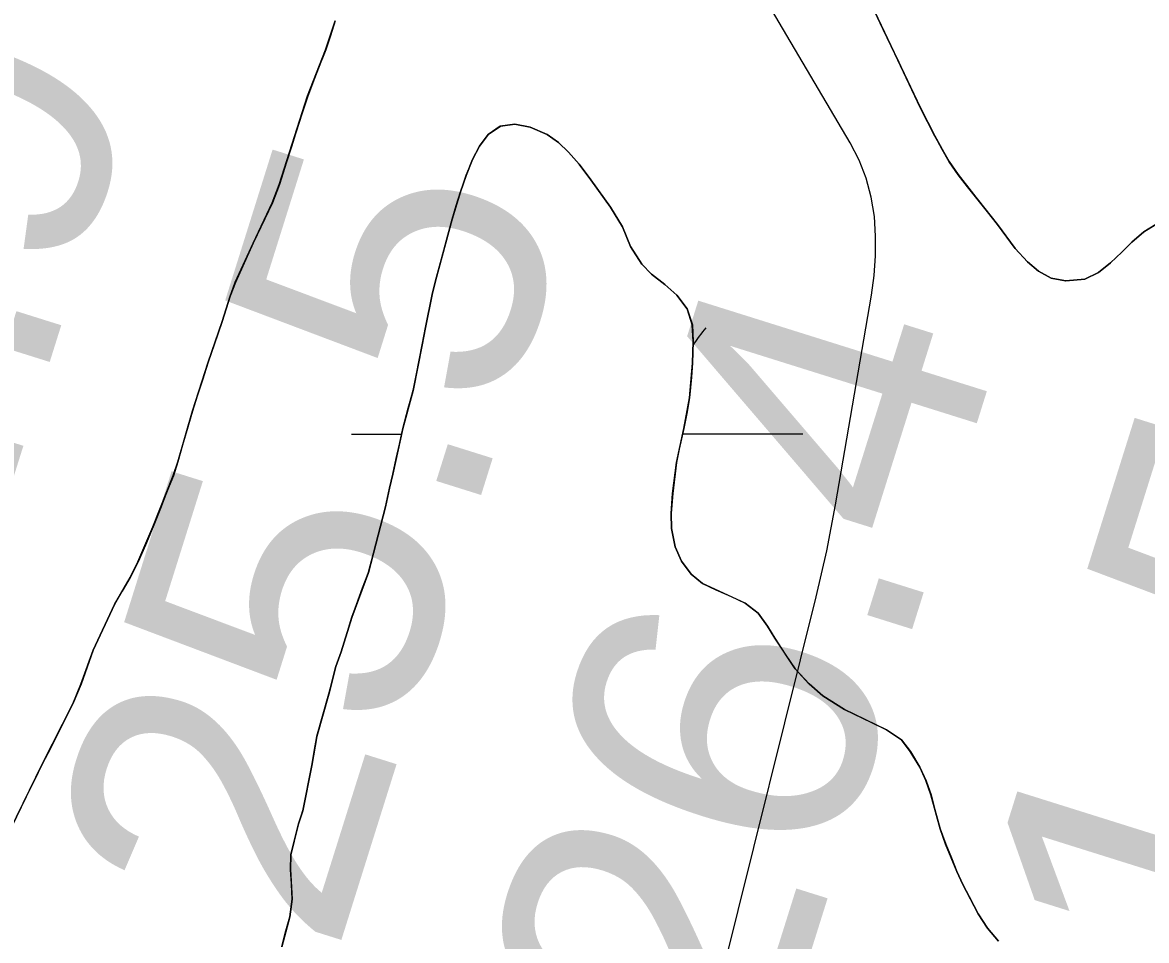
# Model space of a CAD drawing. Extents: x 3297716 to 3335574, y 688621 to 713991.
# Drawn here: x 3320990.9 to 3321239.9, y 698252.8 to 698456.2 of the extents above; entities that cross this region are included whole.
import ezdxf

# ---------------------------------------------------------------- set-up
doc = ezdxf.new("R2010")
doc.units = 0
for name, color, linetype in [('V-RIVR-EDGE', 7, 'Continuous'), ('V-RIVR-RANG', 7, 'Continuous'), ('V-SITE-VEGE', 7, 'Continuous'), ('V-TOPO-MAJR', 7, 'Continuous'), ('V-TOPO-SHOR', 7, 'Continuous'), ('V-WETL-SWMP', 7, 'Continuous')]:
    doc.layers.add(name, color=color, linetype=linetype)

msp = doc.modelspace()

# ---------------------------------------------------------------- linework, layer by layer
at = {"layer": 'V-RIVR-EDGE'}
msp.add_spline([(3321618.45, 701061.3), (3321639.17, 701040.92), (3321661.92, 701020.55), (3321674.32, 701007.67), (3321694.16, 700986.07), (3321717.72, 700957.41), (3321720.61, 700953.26), (3321724.75, 700950.76), (3321726.82, 700949.51), (3321730.12, 700946.19), (3321742.93, 700927.09), (3321753.65, 700905.93), (3321756.11, 700893.9), (3321759.81, 700884.36), (3321768.06, 700867.34), (3321776.73, 700853.23), (3321786.64, 700837.46), (3321794.49, 700827.9), (3321804.41, 700817.1), (3321812.69, 700810.04), (3321821.8, 700809.18), (3321830.09, 700806.68), (3321833.39, 700803.77), (3321835.87, 700798.79), (3321840.83, 700792.97), (3321849.52, 700787.56), (3321852, 700783.83), (3321866.46, 700765.14), (3321875.54, 700751.02), (3321880.08, 700741.06), (3321885.01, 700725.72), (3321889.55, 700717), (3321895.75, 700710.35), (3321901.94, 700699.15), (3321908.12, 700684.63), (3321912.22, 700664.31), (3321919.16, 700623.67), (3321922, 700598.79), (3321922.33, 700564.8), (3321921.8, 700517.55), (3321919.28, 700502.22), (3321912.99, 700476.13), (3321905.84, 700433.04), (3321899.49, 700379.59), (3321893.61, 700348.1), (3321887.31, 700316.2), (3321880.2, 700288.86), (3321874.74, 700259.03), (3321869.25, 700218.84), (3321863.73, 700164.56), (3321860.77, 700141.35), (3321859.51, 700133.9), (3321857.38, 700109.86), (3321857.72, 700080.85), (3321854.3, 700038.58), (3321847.95, 699987.61), (3321847.83, 699937.46), (3321848.6, 699913.83), (3321849.33, 699873.21), (3321853.78, 699830.51), (3321854.96, 699803.15), (3321853.26, 699786.99), (3321851.54, 699762.54), (3321847.36, 699747.63), (3321844.45, 699743.9), (3321843.17, 699728.57), (3321839.41, 699718.22), (3321831.1, 699708.71), (3321827.36, 699705.81), (3321826.94, 699701.67), (3321826.9, 699687.16), (3321823.15, 699678.88), (3321813.6, 699670.62), (3321798.66, 699664.44), (3321785.76, 699644.16), (3321779.93, 699632.57), (3321773.21, 699598.6), (3321768.1, 699540.58), (3321765.15, 699519.86), (3321762.59, 699492.93), (3321757.53, 699458.54), (3321751.27, 699439.49), (3321741.26, 699415.47), (3321732.08, 699391.04), (3321722.08, 699368.27), (3321716.24, 699354.61), (3321712.46, 699334.72), (3321711.17, 699313.17), (3321708.16, 699269.24), (3321710.2, 699258.88), (3321713.08, 699250.99), (3321718.86, 699240.62), (3321727.54, 699231.89), (3321733.75, 699226.9), (3321735.8, 699219.85), (3321729.5, 699186.29), (3321720.32, 699159.37), (3321709.07, 699134.53), (3321700.31, 699115.49), (3321685.36, 699100.6), (3321679.12, 699094.4), (3321674.96, 699087.37), (3321674.54, 699083.64), (3321670.34, 699063.75), (3321660.32, 699031.86), (3321651.17, 699018.62), (3321638.28, 699002.49), (3321632.02, 698987.58), (3321625.76, 698968.12), (3321619.46, 698936.22), (3321615.66, 698908.04), (3321607.29, 698875.32), (3321593.49, 698825.61), (3321583.49, 698805.33), (3321580.14, 698792.07), (3321580.11, 698777.57), (3321580.08, 698768.03), (3321572.16, 698748.16), (3321567.94, 698717.91), (3321559.1, 698663.64), (3321555.74, 698647.06), (3321554.07, 698638.36), (3321550.73, 698631.74), (3321551.53, 698617.65), (3321548.59, 698601.9), (3321548.13, 698586.15), (3321543.97, 698577.46), (3321538.14, 698566.28), (3321534.37, 698551.37), (3321535.17, 698541.42), (3321533.49, 698532.72), (3321521.4, 698502.08), (3321503.45, 698451.14), (3321490.53, 698421.75), (3321481.38, 698409.33), (3321476.81, 698403.96), (3321474.3, 698395.26), (3321466.79, 698374.55), (3321458.45, 698355.09), (3321454.28, 698343.91), (3321453.02, 698339.36), (3321455.92, 698336.45), (3321456.74, 698333.13), (3321454.65, 698329.4), (3321448.83, 698321.96), (3321440.11, 698313.69), (3321430.98, 698308.32), (3321420.6, 698301.3), (3321418.1, 698296.34), (3321412.68, 698284.33), (3321407.28, 698277.71), (3321395.61, 698252.46), (3321375.16, 698198.21), (3321359.31, 698158.46), (3321345.97, 698126.16), (3321337.19, 698093.85), (3321334.25, 698078.94), (3321334.23, 698070.24), (3321336.69, 698059.45), (3321328.74, 698032.12), (3321314.56, 697996.09), (3321306.62, 697968.76), (3321301.21, 697958.41), (3321293.31, 697951.38), (3321284.15, 697933.99), (3321274.57, 697915.37), (3321271.23, 697904.6), (3321272.45, 697893.82), (3321272.42, 697881.8), (3321266.57, 697862.33), (3321256.95, 697828.37), (3321254.44, 697817.6), (3321249.85, 697808.08), (3321241.51, 697787.79), (3321233.61, 697774.54), (3321226.53, 697762.13), (3321220.27, 697745.56), (3321216.1, 697733.97), (3321215.67, 697727.34), (3321217.73, 697725.67), (3321219.8, 697723.6), (3321219.37, 697718.62), (3321208.12, 697691.71), (3321197.7, 697668.11), (3321194.79, 697666.04), (3321191.06, 697666.05), (3321191.45, 697656.52), (3321188.95, 697651.55), (3321185.63, 697649.07), (3321180.24, 697647.84), (3321181.04, 697635.82), (3321179.37, 697630.85), (3321174.8, 697625.89), (3321172.29, 697619.26), (3321170.2, 697612.22), (3321164.33, 697585.71), (3321162.65, 697577.01), (3321158.92, 697575.78), (3321154.35, 697570.81), (3321148.51, 697557.56), (3321144.77, 697550.53), (3321143.91, 697539.34), (3321140.58, 697535.62), (3321134.77, 697529.41), (3321132.68, 697525.27), (3321128.5, 697509.53), (3321122.64, 697486.75), (3321103.06, 697447.42), (3321100.98, 697441.63), (3321100.95, 697432.92), (3321091.79, 697415.12), (3321084.3, 697404.36), (3321071.4, 697382.01), (3321064.34, 697376.64), (3321056.87, 697372.93), (3321048.14, 697363.42), (3321041.07, 697351), (3321031.9, 697332.37), (3321023.56, 697312.08), (3321015.63, 697288.06), (3321006.43, 697254.51), (3320994.76, 697229.67), (3320983.51, 697207.32), (3320979.36, 697203.6), (3320975.6, 697193.66), (3320968.09, 697172.54), (3320962.64, 697145.61), (3320955.95, 697122.42), (3320943.84, 697086.8), (3320940.48, 697069.4), (3320936.31, 697061.12), (3320926.34, 697048.71), (3320920.93, 697043.34), (3320909.64, 697002.33), (3320899.61, 696969.2), (3320887.51, 696935.24), (3320880.84, 696920.33), (3320879.58, 696912.46), (3320883.28, 696900.43), (3320882.85, 696894.63), (3320876.18, 696878.07), (3320871.56, 696854.04), (3320866.95, 696835.81), (3320859.86, 696815.94), (3320857.35, 696806.82), (3320853.17, 696794.4), (3320849.83, 696784.46), (3320847.3, 696766.64), (3320843.13, 696755.46), (3320836.06, 696746.78), (3320830.23, 696736.43), (3320825.62, 696714.06), (3320819.78, 696699.98), (3320814.39, 696700.82), (3320813.53, 696688.39), (3320798.51, 696648.22), (3320788.51, 696625.45), (3320782.7, 696621.73), (3320776.44, 696606.83), (3320773.11, 696599.38), (3320766.05, 696592.76), (3320752.32, 696573.31), (3320739.41, 696550.14), (3320720.25, 696512.05), (3320700.68, 696473.55), (3320668.58, 696401.51), (3320646.49, 696351.83), (3320619.82, 696291.38), (3320606.9, 696264.05), (3320587.72, 696216.85), (3320576.88, 696191.59), (3320559.79, 696152.26), (3320552.68, 696128.24), (3320546.41, 696106.29), (3320536.39, 696076.47), (3320526.77, 696040.43), (3320506.73, 695984.11), (3320462.47, 695850.34), (3320450.34, 695806.02), (3320441.99, 695784.08), (3320420.24, 695702.06), (3320413.95, 695672.23), (3320409.31, 695639.92), (3320408.02, 695624.17), (3320406.74, 695608.42), (3320408.37, 695594.32), (3320410.83, 695583.96), (3320416.18, 695571.92), (3320421.98, 695567.35), (3320430.26, 695563.18), (3320436.88, 695558.19), (3320439.76, 695552.38), (3320445.95, 695539.93), (3320448.82, 695529.15), (3320449.62, 695514.64), (3320448.35, 695507.18), (3320445.85, 695499.32), (3320439.61, 695490.63), (3320432.95, 695478.62), (3320425.04, 695464.14), (3320423.36, 695454.61), (3320416.68, 695438.87), (3320407.94, 695423.56), (3320400.05, 695416.95), (3320392.16, 695411.99), (3320377.64, 695405.4), (3320369.77, 695408.32), (3320357.76, 695410.42), (3320346.57, 695411.28), (3320320.43, 695400.15), (3320298.01, 695386.53), (3320249, 695343.13), (3320201.63, 695295.58), (3320188.34, 695286.49), (3320177.97, 695282.37), (3320168.43, 695279.5), (3320163.44, 695274.95), (3320158.02, 695258.8), (3320150.48, 695228.14), (3320140.07, 695207.45), (3320125.48, 695174.32), (3320115.05, 695149.48), (3320110.04, 695134.99), (3320108.37, 695129.6), (3320108.36, 695125.87), (3320112.48, 695115.91), (3320113.71, 695108.45), (3320113.28, 695102.65), (3320106.62, 695091.47), (3320104.12, 695086.92), (3320100.38, 695081.54), (3320098.3, 695077.82), (3320098.29, 695074.91), (3320104.89, 695063.71), (3320105.7, 695055.41), (3320108.15, 695041.32), (3320112.69, 695030.11), (3320122.19, 695016.41), (3320128.39, 695010.18), (3320133.76, 695004.36), (3320135.82, 694999.39), (3320135.81, 694993.17), (3320132.46, 694981.16), (3320110.39, 694941.42), (3320095, 694917.83), (3320080.04, 694902.95), (3320068.41, 694893.44), (3320055.95, 694881.45), (3320033.07, 694848.77), (3319991.89, 694787.94), (3319966.93, 694752.36), (3319939.88, 694710.15), (3319919.91, 694678.69), (3319900.35, 694647.24), (3319884.95, 694618.27), (3319831.21, 694511.88), (3319802.89, 694453.92), (3319782.47, 694411.28), (3319716.3, 694301.19), (3319680.91, 694240.35), (3319651.35, 694187.37), (3319580.16, 694059.05), (3319556.78, 694017.46)], degree=3, dxfattribs=at)
at = {"layer": 'V-SITE-VEGE'}
for points in [[(3321179.61, 698458.76), (3321189.77, 698437.33), (3321192.96, 698431.15), (3321196.14, 698425.38), (3321198.15, 698422.5), (3321206.83, 698411.48), (3321210.76, 698406.13), (3321213.51, 698403.17), (3321215.92, 698401.12), (3321218.75, 698399.57), (3321221.98, 698399.01), (3321226.19, 698399.37), (3321229.24, 698400.8), (3321231.88, 698402.97), (3321234.43, 698405.31), (3321236.64, 698407.56), (3321239.27, 698409.81), (3321246.19, 698414.16)], [(3320984.11, 698269.03), (3320995.25, 698291.89), (3321002.06, 698305.25), (3321003.86, 698309.59), (3321006.55, 698317.17), (3321011.3, 698327.27), (3321014.75, 698333.28), (3321016.47, 698336.7), (3321019.82, 698344.46), (3321024.31, 698355.8), (3321025.29, 698358.89), (3321028.53, 698370.14), (3321032.03, 698380.97), (3321035.13, 698389.98), (3321036.91, 698395.56), (3321038.06, 698398.65), (3321041.98, 698407.33), (3321046.24, 698416.26), (3321047.79, 698420.34), (3321054.06, 698439.93), (3321058.06, 698450.19), (3321060.17, 698456.6)], [(3321207.09, 698252.67), (3321204.67, 698255.53), (3321202.58, 698258.73), (3321199.21, 698265.24), (3321197.88, 698268.12), (3321195.39, 698274.15), (3321194.16, 698277.57), (3321192.15, 698285.07), (3321191.04, 698288.22), (3321189.65, 698291.21), (3321187.56, 698294.68), (3321185.58, 698297.28), (3321182.29, 698299.51), (3321173, 698304.02), (3321168.19, 698307.03), (3321165.12, 698309.71), (3321162.04, 698313.01), (3321157.53, 698319.79), (3321155.93, 698322.45), (3321153.84, 698325.32), (3321150.99, 698327.53), (3321141.54, 698331.93), (3321139.02, 698333.98), (3321136.87, 698336.85), (3321135.49, 698340.05), (3321134.64, 698344.13), (3321134.56, 698347.4), (3321134.91, 698351.87), (3321135.73, 698358.74), (3321137.36, 698366.26), (3321138.62, 698373.08), (3321139.33, 698380.77), (3321139.46, 698385.56), (3321139.27, 698389.26), (3321138.15, 698392.79), (3321135.84, 698395.83), (3321133.16, 698398.15), (3321130.25, 698400.47), (3321128.11, 698402.69), (3321125.58, 698406.62), (3321123.81, 698410.96), (3321121.16, 698415.3), (3321116.81, 698421.37), (3321114.18, 698424.83), (3321111.81, 698427.46), (3321109.62, 698429.62), (3321107.1, 698431.41), (3321103.33, 698433.06), (3321099.95, 698433.7), (3321096.74, 698433.23), (3321094.03, 698431.42), (3321092.09, 698428.84), (3321090.58, 698425.84), (3321089.14, 698422.29), (3321087.91, 698418.68)], [(3321087.91, 698418.68), (3321086.05, 698412.62), (3321082.39, 698398.98), (3321081.65, 698395.93), (3321080.12, 698388.62), (3321079.44, 698384.8), (3321077.39, 698374.65), (3321075.16, 698366.25), (3321072.95, 698356.16), (3321072.16, 698353.05), (3321071.31, 698348.9), (3321067.5, 698334.39), (3321063.81, 698324.39), (3321061.47, 698316.75), (3321060.3, 698313.53), (3321058.71, 698307.42), (3321056.05, 698297.98), (3321055.01, 698291.59), (3321052.96, 698281.56), (3321052.05, 698278.67), (3321051.05, 698274.84), (3321050.36, 698271.79), (3321050.27, 698268.58), (3321050.59, 698261.99), (3321050.08, 698258.06), (3321048.33, 698251.4)]]:
    msp.add_lwpolyline(points, dxfattribs=at)
at = {"layer": 'V-TOPO-MAJR'}
msp.add_lwpolyline([(3321041.73, 697837.69), (3321063.24, 697916.25), (3321083.69, 697995.12), (3321166.7, 698328.97), (3321167.9, 698334.04), (3321169.03, 698339.14), (3321170.04, 698344.25), (3321170.98, 698349.38), (3321178.96, 698395.83), (3321179.53, 698400.17), (3321179.86, 698404.51), (3321179.84, 698408.88), (3321179.58, 698413.25), (3321178.87, 698417.53), (3321177.8, 698421.7), (3321176.2, 698425.69), (3321174.25, 698429.57), (3321121.75, 698518.62)], dxfattribs=at)
at = {"layer": 'V-TOPO-SHOR'}
for points in [[(3321242.89, 698412.07), (3321239.27, 698409.81), (3321236.64, 698407.56), (3321234.42, 698405.31), (3321231.88, 698402.97), (3321229.24, 698400.8), (3321226.19, 698399.37), (3321221.98, 698399.01), (3321218.75, 698399.57), (3321215.92, 698401.12), (3321213.51, 698403.17), (3321210.76, 698406.13), (3321206.83, 698411.48), (3321204.66, 698414.27), (3321200.24, 698419.79), (3321198.15, 698422.5), (3321196.14, 698425.38), (3321194.63, 698428.1), (3321192.96, 698431.15), (3321191.36, 698434.36), (3321189.77, 698437.33), (3321188.18, 698440.71), (3321186.49, 698444.33), (3321185.06, 698447.39), (3321183.3, 698451.01), (3321181.54, 698454.64), (3321179.61, 698458.76)], [(3321060.17, 698456.6), (3321059.11, 698453.27), (3321058.06, 698450.19), (3321056.26, 698445.6), (3321054.06, 698439.93), (3321051.94, 698433.51), (3321050.48, 698428.68), (3321049.34, 698425.26), (3321047.79, 698420.34), (3321046.24, 698416.25), (3321041.98, 698407.33), (3321038.06, 698398.65)], [(3321080.12, 698388.62), (3321081.65, 698395.93), (3321082.39, 698398.98), (3321083.29, 698402.2), (3321084.19, 698405.8), (3321085.1, 698409.13), (3321086.05, 698412.62), (3321086.95, 698415.68), (3321087.91, 698418.68), (3321089.14, 698422.29), (3321090.58, 698425.84), (3321092.09, 698428.84), (3321094.03, 698431.42), (3321096.74, 698433.23), (3321099.95, 698433.7), (3321103.33, 698433.06), (3321107.1, 698431.4), (3321109.62, 698429.62), (3321111.81, 698427.46), (3321114.18, 698424.83), (3321116.81, 698421.37), (3321121.16, 698415.3), (3321123.81, 698410.96), (3321125.58, 698406.62), (3321128.11, 698402.69), (3321130.25, 698400.47), (3321133.16, 698398.15), (3321135.84, 698395.83), (3321138.15, 698392.79), (3321139.27, 698389.26), (3321139.46, 698385.56), (3321139.33, 698380.77), (3321139.08, 698377.66), (3321138.62, 698373.08), (3321138.1, 698369.92), (3321137.36, 698366.26), (3321136.31, 698361.68), (3321135.73, 698358.74), (3321134.91, 698351.87), (3321134.56, 698347.4), (3321134.64, 698344.13), (3321135.49, 698340.05), (3321136.87, 698336.85), (3321139.02, 698333.98), (3321141.54, 698331.93), (3321144.49, 698330.53), (3321147.87, 698329.03), (3321150.99, 698327.53), (3321153.84, 698325.32), (3321155.93, 698322.45), (3321157.53, 698319.79), (3321159.84, 698316.27), (3321162.04, 698313.01), (3321165.12, 698309.71), (3321168.19, 698307.03), (3321173, 698304.02), (3321178.96, 698301.15), (3321182.29, 698299.51), (3321185.58, 698297.28), (3321187.56, 698294.68), (3321189.65, 698291.21), (3321191.03, 698288.22), (3321192.15, 698285.07), (3321192.99, 698281.86), (3321194.16, 698277.57), (3321195.39, 698274.15), (3321196.66, 698271.16), (3321197.88, 698268.12), (3321199.21, 698265.24), (3321200.59, 698262.53), (3321202.58, 698258.73), (3321204.67, 698255.53), (3321207.09, 698252.67)], [(3321038.06, 698398.65), (3321036.91, 698395.56), (3321035.13, 698389.98), (3321033.33, 698384.81), (3321032.03, 698380.97), (3321030.73, 698376.97), (3321029.67, 698373.64), (3321028.53, 698370.14), (3321027.48, 698366.56), (3321026.34, 698362.56), (3321025.29, 698358.89), (3321024.31, 698355.8), (3321022.84, 698352.22), (3321021.46, 698348.55), (3321019.82, 698344.46), (3321018.1, 698340.38), (3321016.47, 698336.7), (3321014.75, 698333.28), (3321012.94, 698330.19), (3321011.3, 698327.27), (3321006.55, 698317.17)], [(3321048.33, 698251.4), (3321049.07, 698254.46), (3321050.08, 698258.06), (3321050.59, 698261.99), (3321050.46, 698265.36), (3321050.27, 698268.58), (3321050.36, 698271.79), (3321051.05, 698274.85), (3321052.05, 698278.67), (3321052.96, 698281.56), (3321055.01, 698291.59), (3321055.48, 698294.7), (3321056.05, 698297.98), (3321057.06, 698301.41), (3321058.71, 698307.42), (3321060.3, 698313.53), (3321061.47, 698316.75), (3321063.81, 698324.39), (3321066.22, 698330.95), (3321067.5, 698334.39), (3321071.31, 698348.9), (3321072.16, 698353.05), (3321072.95, 698356.16), (3321073.69, 698359.59), (3321074.37, 698362.76), (3321075.16, 698366.25), (3321076.33, 698370.78), (3321077.39, 698374.65), (3321078.08, 698378.03), (3321079.44, 698384.8), (3321080.12, 698388.62)], [(3321006.55, 698317.17), (3321003.86, 698309.59), (3321002.06, 698305.25), (3321000.58, 698302.33), (3320998.78, 698298.74), (3320997.14, 698295.48), (3320995.25, 698291.89), (3320993.53, 698288.31), (3320991.73, 698284.63), (3320984.11, 698269.03)]]:
    msp.add_lwpolyline(points, dxfattribs=at)
at = {"layer": 'V-WETL-SWMP'}
for p, q in [((3321179.59, 698458.77), (3321189.76, 698437.33)), ((3321058.03, 698450.2), (3321060.15, 698456.62)), ((3321054.03, 698439.94), (3321058.03, 698450.2)), ((3321047.77, 698420.35), (3321054.03, 698439.94)), ((3321189.76, 698437.33), (3321192.94, 698431.15)), ((3321096.72, 698433.24), (3321094.01, 698431.42)), ((3321099.94, 698433.7), (3321096.72, 698433.24)), ((3321103.32, 698433.07), (3321099.94, 698433.7)), ((3321107.09, 698431.41), (3321103.32, 698433.07)), ((3321094.01, 698431.42), (3321092.07, 698428.85)), ((3321109.6, 698429.63), (3321107.09, 698431.41)), ((3321192.94, 698431.15), (3321196.13, 698425.39)), ((3321092.07, 698428.85), (3321090.57, 698425.84)), ((3321111.8, 698427.47), (3321109.6, 698429.63)), ((3321114.16, 698424.84), (3321111.8, 698427.47)), ((3321090.57, 698425.84), (3321089.12, 698422.29)), ((3321196.13, 698425.39), (3321198.14, 698422.51)), ((3321116.8, 698421.37), (3321114.16, 698424.84)), ((3321198.14, 698422.51), (3321206.82, 698411.48)), ((3321046.22, 698416.27), (3321047.77, 698420.35)), ((3321089.12, 698422.29), (3321087.9, 698418.69)), ((3321121.15, 698415.3), (3321116.8, 698421.37)), ((3321087.9, 698418.69), (3321086.04, 698412.63)), ((3321041.96, 698407.34), (3321046.22, 698416.27)), ((3321123.79, 698410.97), (3321121.15, 698415.3)), ((3321086.04, 698412.63), (3321082.38, 698398.99)), ((3321239.26, 698409.82), (3321246.17, 698414.17)), ((3321125.57, 698406.62), (3321123.79, 698410.97)), ((3321206.82, 698411.48), (3321210.74, 698406.14)), ((3321234.41, 698405.31), (3321236.62, 698407.56)), ((3321236.62, 698407.56), (3321239.26, 698409.82)), ((3321038.03, 698398.66), (3321041.96, 698407.34)), ((3321128.1, 698402.7), (3321125.57, 698406.62)), ((3321210.74, 698406.14), (3321213.5, 698403.18)), ((3321231.86, 698402.98), (3321234.41, 698405.31)), ((3321130.24, 698400.48), (3321128.1, 698402.7)), ((3321213.5, 698403.18), (3321215.91, 698401.13)), ((3321229.23, 698400.81), (3321231.86, 698402.98)), ((3321133.14, 698398.16), (3321130.24, 698400.48)), ((3321215.91, 698401.13), (3321218.73, 698399.58)), ((3321226.18, 698399.38), (3321229.23, 698400.81)), ((3321036.89, 698395.57), (3321038.03, 698398.66)), ((3321082.38, 698398.99), (3321081.64, 698395.93)), ((3321135.83, 698395.83), (3321133.14, 698398.16)), ((3321218.73, 698399.58), (3321221.96, 698399.02)), ((3321221.96, 698399.02), (3321226.18, 698399.38)), ((3321035.1, 698389.99), (3321036.89, 698395.57)), ((3321081.64, 698395.93), (3321080.11, 698388.62)), ((3321138.14, 698392.8), (3321135.83, 698395.83)), ((3321139.25, 698389.27), (3321138.14, 698392.8)), ((3321032, 698380.99), (3321035.1, 698389.99)), ((3321080.11, 698388.62), (3321079.43, 698384.8)), ((3321139.44, 698385.57), (3321139.25, 698389.27)), ((3321139.32, 698380.77), (3321139.44, 698385.57)), ((3321079.43, 698384.8), (3321077.38, 698374.66)), ((3321028.51, 698370.15), (3321032, 698380.99)), ((3321138.61, 698373.09), (3321139.32, 698380.77)), ((3321077.38, 698374.66), (3321075.15, 698366.26)), ((3321137.35, 698366.27), (3321138.61, 698373.09)), ((3321025.26, 698358.9), (3321028.51, 698370.15)), ((3321075.15, 698366.26), (3321072.94, 698356.16)), ((3321135.72, 698358.74), (3321137.35, 698366.27)), ((3321063.75, 698365.02), (3321074.88, 698365.03)), ((3321137.09, 698365.08), (3321163.75, 698365.1)), ((3321024.29, 698355.82), (3321025.26, 698358.9)), ((3321134.89, 698351.87), (3321135.72, 698358.74)), ((3321019.79, 698344.47), (3321024.29, 698355.82)), ((3321072.94, 698356.16), (3321072.14, 698353.05)), ((3321072.14, 698353.05), (3321071.3, 698348.91)), ((3321134.55, 698347.41), (3321134.89, 698351.87)), ((3321071.3, 698348.91), (3321067.49, 698334.39)), ((3321134.62, 698344.14), (3321134.55, 698347.41)), ((3321016.44, 698336.72), (3321019.79, 698344.47)), ((3321135.47, 698340.06), (3321134.62, 698344.14)), ((3321136.86, 698336.86), (3321135.47, 698340.06)), ((3321014.72, 698333.29), (3321016.44, 698336.72)), ((3321139, 698333.99), (3321136.86, 698336.86)), ((3321011.27, 698327.28), (3321014.72, 698333.29)), ((3321067.49, 698334.39), (3321063.8, 698324.4)), ((3321141.52, 698331.93), (3321139, 698333.99)), ((3321150.98, 698327.54), (3321141.52, 698331.93)), ((3321006.52, 698317.18), (3321011.27, 698327.28)), ((3321153.82, 698325.32), (3321150.98, 698327.54)), ((3321063.8, 698324.4), (3321061.46, 698316.76)), ((3321155.91, 698322.45), (3321153.82, 698325.32)), ((3321157.51, 698319.79), (3321155.91, 698322.45)), ((3321162.03, 698313.02), (3321157.51, 698319.79)), ((3321003.83, 698309.6), (3321006.52, 698317.18)), ((3321061.46, 698316.76), (3321060.28, 698313.53)), ((3321060.28, 698313.53), (3321058.69, 698307.42)), ((3321165.1, 698309.72), (3321162.03, 698313.02)), ((3321002.03, 698305.26), (3321003.83, 698309.6)), ((3321168.17, 698307.04), (3321165.1, 698309.72)), ((3321058.69, 698307.42), (3321056.04, 698297.98)), ((3321172.99, 698304.03), (3321168.17, 698307.04)), ((3320995.23, 698291.91), (3321002.03, 698305.26)), ((3321182.28, 698299.52), (3321172.99, 698304.03)), ((3321056.04, 698297.98), (3321055, 698291.6)), ((3321185.56, 698297.29), (3321182.28, 698299.52)), ((3321187.54, 698294.69), (3321185.56, 698297.29)), ((3321189.64, 698291.22), (3321187.54, 698294.69)), ((3320984.08, 698269.04), (3320995.23, 698291.91)), ((3321055, 698291.6), (3321052.94, 698281.56)), ((3321191.02, 698288.23), (3321189.64, 698291.22)), ((3321192.13, 698285.08), (3321191.02, 698288.23)), ((3321194.15, 698277.58), (3321192.13, 698285.08)), ((3321052.94, 698281.56), (3321052.04, 698278.67)), ((3321052.04, 698278.67), (3321051.03, 698274.85)), ((3321195.37, 698274.15), (3321194.15, 698277.58)), ((3321051.03, 698274.85), (3321050.35, 698271.8)), ((3321197.86, 698268.13), (3321195.37, 698274.15)), ((3321050.35, 698271.8), (3321050.26, 698268.58)), ((3321050.26, 698268.58), (3321050.58, 698261.99)), ((3321199.19, 698265.25), (3321197.86, 698268.13)), ((3321202.56, 698258.74), (3321199.19, 698265.25)), ((3321050.58, 698261.99), (3321050.06, 698258.07)), ((3321204.65, 698255.54), (3321202.56, 698258.74)), ((3321050.06, 698258.07), (3321048.32, 698251.41)), ((3321207.07, 698252.67), (3321204.65, 698255.54))]:
    msp.add_line(p, q, dxfattribs=at)
msp.add_arc((3321168.99, 698365.58), 35.25, 139.2762, 147.0281, dxfattribs=at)

# ---------------------------------------------------------------- texts
at = {"layer": 'V-RIVR-RANG'}
for s, p in [('24.9', (3320964.61, 698278.12)), ('25.5', (3321060.17, 698248.64)), ('26.4', (3321155.65, 698218.92)), ('31.5', (3321251.13, 698189.19))]:
    msp.add_text(s, height=67, rotation=72.5683, dxfattribs=at).set_placement(p)

doc.saveas('drawing.dxf')
